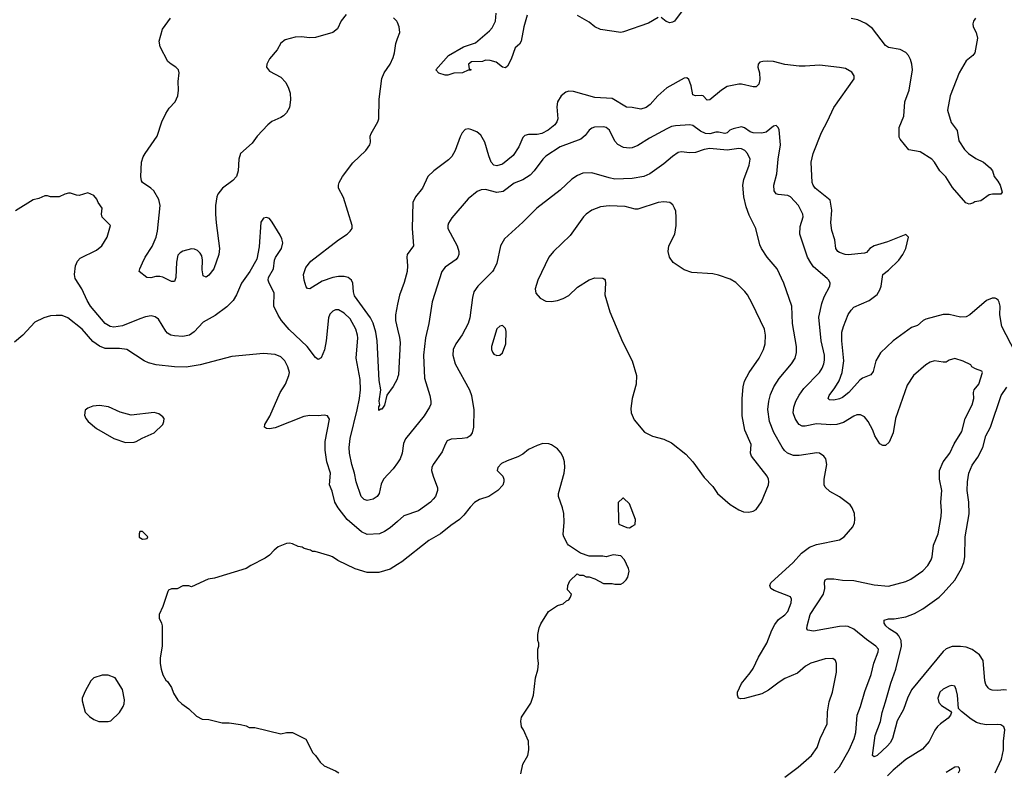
# Model space of a CAD drawing. Header units: inches. Extents: x 1678809 to 1859548, y 384609 to 522868.
# Tile 337 of 386: x 1807376 to 1814214, y 452701 to 457919. Entities that reach past the tile are written whole.
import ezdxf

# ---------------------------------------------------------------- set-up
doc = ezdxf.new("R2010")
doc.units = ezdxf.units.IN
doc.header["$MEASUREMENT"] = 0
doc.layers.add('B8405', color=7, linetype='Continuous')
doc.layers.add('B8415', color=7, linetype='Continuous')

msp = doc.modelspace()

# ---------------------------------------------------------------- linework, layer by layer
at = {"layer": 'B8405', "color": 5}
for points, elevation in [([(1809643.8, 457956.2), (1809609.3, 457910.7), (1809583.6, 457856.4), (1809550.2, 457829.8), (1809430, 457796.1), (1809390, 457792.9), (1809330, 457799.3), (1809290, 457797.2), (1809220.6, 457779.4), (1809190, 457756.3), (1809164.6, 457710), (1809110, 457647.3), (1809092.9, 457610), (1809090.3, 457590), (1809110, 457562.6), (1809190, 457521.3), (1809224.1, 457484.1), (1809243.7, 457443.7), (1809254, 457410), (1809256.7, 457363.3), (1809248.8, 457310), (1809228.2, 457271.8), (1809208.3, 457251.7), (1809190, 457239.7), (1809126.9, 457213.1), (1809098.4, 457190), (1809024.9, 457110), (1808990, 457061.2), (1808910.4, 456990), (1808897.4, 456950), (1808894.3, 456870), (1808881.1, 456830), (1808856.4, 456803.6), (1808785.3, 456750), (1808751.2, 456708.8), (1808744, 456690), (1808736, 456630), (1808736.5, 456570), (1808739.6, 456510), (1808764.5, 456330), (1808758.6, 456290), (1808723.6, 456190), (1808690, 456146), (1808670, 456131.8), (1808650, 456141.2), (1808643.3, 456183.3), (1808646.6, 456250), (1808640.4, 456280.4), (1808630, 456298.3), (1808610, 456316.4), (1808590, 456325.7), (1808570, 456328.3), (1808508.1, 456311.9), (1808490, 456301.6), (1808475.1, 456284.9), (1808464.1, 456235.9), (1808459.3, 456130), (1808450, 456102), (1808430, 456100.9), (1808370.8, 456130.8), (1808350, 456136.4), (1808322.5, 456137.5), (1808287.9, 456127.9), (1808258, 456130), (1808205.2, 456170), (1808209.5, 456190), (1808228.6, 456231.4), (1808248, 456270), (1808295.7, 456344.3), (1808323.7, 456410), (1808333.8, 456450), (1808352, 456630), (1808342.3, 456670), (1808308.2, 456730), (1808287.8, 456750), (1808228.6, 456788.6), (1808221, 456801), (1808216.2, 456830), (1808222.5, 456930), (1808234, 456966), (1808247.8, 456990), (1808331.5, 457110), (1808363.4, 457210), (1808391.1, 457268.9), (1808415, 457305), (1808456.4, 457350), (1808474.2, 457390), (1808479.1, 457430), (1808476.5, 457490), (1808483.4, 457550), (1808478.3, 457570), (1808460.9, 457590), (1808427.2, 457610), (1808404.6, 457630), (1808350.5, 457730), (1808344.3, 457770), (1808366.8, 457853.2), (1808424.5, 457930)], 320), ([(1810000, 457899.1), (1809995.8, 457910), (1809971.6, 457931.6)], 320), ([(1810000, 455434.5), (1809996.5, 455423.5), (1809970, 455372.7), (1809926.9, 455313.1), (1809910, 455242), (1809890, 455215.3), (1809883.6, 455216.4), (1809870, 455206), (1809870, 455232), (1809876, 455244), (1809872, 455270), (1809885, 455350), (1809873.4, 455413.4), (1809858.5, 455690), (1809850.4, 455750), (1809830, 455813.3), (1809812, 455850), (1809702.3, 456002.3), (1809694.7, 456030), (1809689.9, 456089.9), (1809680.8, 456110), (1809657.6, 456130), (1809630, 456137.3), (1809590, 456136.2), (1809550, 456129), (1809477.1, 456102.9), (1809390, 456051.5), (1809373.8, 456053.8), (1809365.3, 456065.3), (1809352.1, 456110), (1809347.7, 456150), (1809362.1, 456197.9), (1809397.4, 456242.6), (1809590, 456390.2), (1809650, 456431.1), (1809671.9, 456450), (1809684.1, 456470), (1809684, 456490), (1809625.8, 456685.8), (1809590.7, 456750), (1809589.9, 456770), (1809595.8, 456790), (1809618.7, 456830), (1809690, 456924.7), (1809780.4, 457010), (1809807.2, 457050), (1809811.7, 457070), (1809810.7, 457110), (1809816.2, 457130), (1809863.8, 457210), (1809870.7, 457230), (1809872.1, 457367.9), (1809889.9, 457510.1), (1809906.2, 457550), (1809947.9, 457610), (1809970, 457657.1), (1809979, 457690), (1809987.1, 457752.9), (1810000, 457787.7)], 320), ([(1810000, 454843.2), (1809970, 454800.7), (1809901.6, 454730), (1809885.3, 454694.8), (1809872, 454630), (1809858.4, 454610), (1809830, 454589.7), (1809790, 454581.1), (1809768, 454588), (1809748.5, 454610), (1809711.8, 454710), (1809702.2, 454770), (1809682.3, 454830), (1809667.1, 454910), (1809664.6, 454950), (1809670.9, 455010.9), (1809720.6, 455210), (1809736.5, 455290), (1809742.9, 455350), (1809740.2, 455420.2), (1809713.8, 455570), (1809724, 455710), (1809722.6, 455730), (1809710.6, 455770), (1809670, 455841.7), (1809630, 455880.9), (1809590, 455904.4), (1809570, 455905.4), (1809550, 455896.3), (1809530, 455874), (1809519.6, 455850), (1809503.6, 455690), (1809492.1, 455627.9), (1809470, 455572.7), (1809450, 455560.9), (1809430, 455574.5), (1809372.2, 455650), (1809247.8, 455767.8), (1809194.2, 455830), (1809170, 455867.6), (1809142, 455930), (1809143.2, 456023.2), (1809107.8, 456090), (1809102, 456110), (1809103.5, 456130), (1809137.7, 456190), (1809145.4, 456250), (1809151.9, 456268.1), (1809194.3, 456330), (1809202.9, 456370), (1809197.2, 456397.2), (1809184.4, 456424.4), (1809130, 456514), (1809110, 456539), (1809090, 456545.2), (1809070, 456541.2), (1809050, 456514), (1809038, 456342), (1809022.3, 456257.7), (1808973.4, 456170), (1808915.3, 456090), (1808882.8, 456010), (1808858.9, 455970), (1808814.4, 455925.6), (1808734.4, 455865.6), (1808650, 455819.1), (1808587, 455753), (1808554.4, 455730), (1808510, 455719.8), (1808450, 455724.8), (1808426.6, 455730), (1808403, 455743), (1808390, 455755.8), (1808339.8, 455839.8), (1808316.5, 455856.5), (1808290, 455862.8), (1808250, 455856.4), (1808210, 455842.4), (1808090, 455792.7), (1808030, 455785.7), (1808003.7, 455790), (1807969.3, 455809.3), (1807868.4, 455930), (1807844.4, 455970), (1807808.2, 456050), (1807761.6, 456121.6), (1807756, 456150), (1807762.9, 456210), (1807777.9, 456242.1), (1807796.4, 456263.6), (1807910, 456318.9), (1807946, 456350), (1807983.7, 456410), (1808006, 456490), (1807949.2, 456549.2), (1807944, 456570), (1807948.7, 456610), (1807922, 456650), (1807912.5, 456672.5), (1807890, 456699), (1807850, 456717.2), (1807790, 456699.3), (1807770, 456701.2), (1807730, 456715.3), (1807714.6, 456714.6), (1807690, 456708.7), (1807650, 456689), (1807590, 456688.7), (1807570, 456695.3), (1807550, 456695.3), (1807510, 456678), (1807470, 456668.7), (1807347.5, 456592.5)], 340), ([(1810000, 455943.2), (1809985.6, 455870), (1809986, 455830), (1810000, 455771.2)], 320), ([(1810000, 454435.5), (1809950, 454391.2), (1809910, 454365.7), (1809874.8, 454350), (1809790, 454346.2), (1809750, 454363.1), (1809649.8, 454450), (1809587.8, 454530), (1809564.4, 454570), (1809547.1, 454647.1), (1809527.3, 454690), (1809533.8, 454770), (1809509.1, 454850), (1809497.3, 454930), (1809498.5, 454990), (1809526.8, 455146.8), (1809513.2, 455170), (1809490, 455174.5), (1809450, 455169.5), (1809391.4, 455171.4), (1809350, 455164.2), (1809150, 455086), (1809110, 455079.5), (1809090, 455081.2), (1809075.3, 455090), (1809079.3, 455110), (1809113.5, 455166.5), (1809186, 455330), (1809222, 455390), (1809245.6, 455450), (1809249.6, 455470), (1809238.7, 455510), (1809216.9, 455550), (1809190, 455577.6), (1809150, 455595.1), (1809070, 455602.4), (1808850, 455581.7), (1808630, 455522.4), (1808532.7, 455507.3), (1808450.3, 455509.7), (1808323.6, 455523.6), (1808270, 455536.8), (1808239.5, 455550), (1808119, 455630), (1808070, 455636.8), (1807970, 455637.4), (1807930, 455651.6), (1807884.3, 455684.3), (1807809.7, 455770), (1807710, 455849.7), (1807670, 455864.7), (1807630, 455866.3), (1807590, 455863.6), (1807544.7, 455850), (1807480.6, 455819.4), (1807398, 455730), (1807340.5, 455679.5)], 360), ([(1810000, 454136.5), (1809950, 454103.7), (1809870, 454080.9), (1809790, 454080.5), (1809706.7, 454106.7), (1809584.5, 454164.5), (1809548, 454190), (1809530, 454197.2), (1809427.3, 454227.3), (1809410, 454228), (1809396.4, 454236.4), (1809351.6, 454248.4), (1809337.2, 454257.2), (1809310, 454261.2), (1809270, 454281.2), (1809250, 454286), (1809230, 454282.7), (1809170, 454259), (1809142.5, 454237.5), (1809110, 454202), (1809079.8, 454180.2), (1808982, 454130), (1808950, 454108.7), (1808730, 454042), (1808685.4, 454034.6), (1808570, 453982), (1808550, 453988), (1808510, 453988), (1808470, 453968), (1808430, 453968), (1808410, 453958), (1808404.7, 453950), (1808370, 453846), (1808344.7, 453790), (1808345.4, 453765.4), (1808362, 453730), (1808364.7, 453710), (1808364.7, 453570), (1808351.3, 453490), (1808351.3, 453450), (1808358, 453410), (1808371.1, 453371.1), (1808390, 453334), (1808403.6, 453323.6), (1808430, 453282), (1808443.5, 453243.5), (1808475.3, 453195.3), (1808502, 453170), (1808550, 453136), (1808604.5, 453084.5), (1808644, 453064), (1808690, 453061), (1808783.1, 453036.9), (1808830, 453038.8), (1808910, 453026), (1808950, 453016), (1808970, 453006), (1809010, 453006), (1809190, 452961), (1809230, 452971), (1809270.9, 452970.9), (1809363.6, 452923.6), (1809411.3, 452830), (1809431.3, 452810), (1809463.5, 452763.5), (1809490, 452738), (1809570, 452704.7), (1809591.3, 452690)], 380)]:
    msp.add_lwpolyline(points, dxfattribs=dict(at, elevation=elevation))
at = {"layer": 'B8405', "color": 5, "elevation": 380}
for points in [[(1807930, 455241.2), (1807884.5, 455235.5), (1807850, 455222), (1807831.1, 455208.9), (1807826.4, 455173.6), (1807834.8, 455150), (1807850.8, 455130), (1807910, 455080.7), (1808030, 455010.8), (1808110, 454984), (1808170, 454986), (1808186, 454990), (1808225.6, 455014.4), (1808310, 455051), (1808369, 455110), (1808377.2, 455130), (1808379, 455150), (1808370, 455162), (1808343.2, 455183.2), (1808310, 455192.7), (1808150, 455174), (1808074.8, 455194.8), (1807991.9, 455231.9)], [(1808230, 454366), (1808210, 454366), (1808204.7, 454350), (1808206.4, 454326.4), (1808230, 454312), (1808250, 454314), (1808262, 454318), (1808266, 454330)], [(1807990, 453369), (1807948.9, 453368.9), (1807892, 453350), (1807870, 453328.7), (1807830, 453258), (1807811, 453210), (1807811, 453190), (1807830.9, 453110.9), (1807861.4, 453081.4), (1807890, 453061), (1807926.4, 453046.4), (1807990, 453046), (1808010, 453051.3), (1808069, 453110), (1808095.3, 453150), (1808102, 453170), (1808103.1, 453196.9), (1808089.2, 453270), (1808038, 453350)]]:
    msp.add_lwpolyline(points, close=True, dxfattribs=at)
at = {"layer": 'B8415', "color": 5}
for points, elevation in [([(1810899.3, 457950), (1810876.9, 457870), (1810859.1, 457770), (1810846.8, 457750), (1810817, 457723), (1810790, 457645.2), (1810764.5, 457595.5), (1810750, 457585.2), (1810730, 457589.5), (1810684.2, 457624.2), (1810644, 457636), (1810610, 457638), (1810589.2, 457629.2), (1810512.7, 457627.3), (1810494, 457610), (1810498, 457578), (1810510, 457574), (1810510, 457569), (1810490, 457568.7), (1810450.4, 457549.6), (1810390, 457547.3), (1810350, 457535.1), (1810330, 457534.5), (1810287.3, 457547.3), (1810265.2, 457570), (1810355.1, 457670), (1810457.2, 457730), (1810541.7, 457758.3), (1810638.6, 457841.4), (1810656.6, 457863.4), (1810680.5, 457910), (1810684.8, 457964.8)], 280), ([(1811810, 457934.5), (1811743.9, 457896.1), (1811570, 457834.5), (1811550, 457830.9), (1811410, 457851.9), (1811370, 457869.8), (1811330, 457901.2), (1811249.3, 457949.3)], 280), ([(1811990, 457999), (1811923, 457910), (1811910, 457901.3), (1811890, 457896.9), (1811865.6, 457905.6), (1811830, 457934.5)], 280), ([(1810000, 457787.7), (1810015.6, 457830), (1810011.1, 457870), (1810000, 457899.1)], 320), ([(1814014.9, 457930), (1814001.1, 457910), (1813996, 457890), (1813998.7, 457870), (1814019.5, 457830), (1814027.4, 457790), (1814010.4, 457690), (1813996.3, 457670), (1813950, 457633.2), (1813901.5, 457550), (1813836.9, 457390), (1813818.7, 457290), (1813846.1, 457206.1), (1813887.7, 457150), (1813898.8, 457078.8), (1813938, 457018), (1813966, 456990), (1814016.5, 456956.5), (1814070, 456930.4), (1814116, 456890), (1814131, 456870), (1814144.7, 456830), (1814170, 456798), (1814184.7, 456770), (1814198, 456722), (1814190, 456708), (1814131.1, 456708.9), (1814110, 456704), (1814050, 456662), (1814010, 456655.3), (1813994.4, 456645.6), (1813970, 456639), (1813946.8, 456646.8), (1813854.8, 456754.8), (1813807.7, 456827.7), (1813765.2, 456870), (1813729.5, 456930), (1813711.8, 456950), (1813630, 457001.3), (1813550, 457016), (1813490, 457089), (1813483.6, 457103.6), (1813483.5, 457170), (1813516.1, 457250), (1813524.1, 457350), (1813552.2, 457430), (1813576.7, 457570), (1813572.6, 457610), (1813562.2, 457642.2), (1813548.4, 457670), (1813530.4, 457690.4), (1813491.5, 457711.5), (1813410, 457727), (1813390, 457739.5), (1813297.5, 457857.5), (1813253.2, 457893.2), (1813197.8, 457917.8), (1813150, 457927.5)], 280), ([(1814289.9, 455610), (1814197.7, 455790), (1814183.7, 455870), (1814184.5, 455930), (1814178.6, 455958.6), (1814171.8, 455971.8), (1814160.4, 455980.4), (1814150, 455986.3), (1814130, 455986.9), (1814090, 455969.7), (1813974.9, 455870), (1813950, 455856.1), (1813910, 455853.5), (1813830, 455872), (1813790, 455871.9), (1813670, 455839.8), (1813650.1, 455829.9), (1813610, 455796.4), (1813570, 455782.9), (1813443.1, 455690), (1813354.4, 455605.6), (1813320.8, 455550), (1813303.5, 455476.5), (1813287.3, 455452.7), (1813230, 455430.7), (1813210, 455416.8), (1813135.2, 455330), (1813090, 455297.1), (1813070, 455287.3), (1813030, 455278.5), (1813001.1, 455281.1), (1812989.7, 455289.7), (1812998, 455310), (1813037.4, 455362.6), (1813067.2, 455412.8), (1813088.2, 455470), (1813099.1, 455550), (1813084.9, 455690), (1813086.5, 455750), (1813096.5, 455790), (1813130, 455872.7), (1813150, 455903.7), (1813170, 455922.3), (1813274.7, 455970), (1813330, 456011.7), (1813350, 456043.1), (1813359.4, 456070), (1813369.8, 456150.2), (1813410, 456181.1), (1813481.3, 456250), (1813510, 456288.2), (1813531.2, 456330), (1813548.9, 456408.9), (1813530, 456428.7), (1813402.6, 456377.4), (1813310, 456349.8), (1813279.5, 456330), (1813256.4, 456303.6), (1813242.2, 456297.8), (1813130, 456286), (1813108.3, 456288.3), (1813070, 456302.7), (1813058.7, 456310), (1813044, 456330), (1813037.2, 456390), (1813015.5, 456455.5), (1813008.9, 456510), (1813016.3, 456596.3), (1813005.4, 456665.4), (1812901.6, 456750), (1812886.6, 456770), (1812879.7, 456790), (1812873.5, 456930), (1812885.6, 456990), (1812944.1, 457135.9), (1812986.1, 457213.9), (1813029.7, 457310), (1813172.1, 457507.9), (1813171.3, 457530), (1813154, 457554), (1813110, 457580.5), (1813070, 457588.5), (1812930, 457604.5), (1812830, 457595.6), (1812790, 457596.8), (1812690, 457608.7), (1812610, 457628.1), (1812570, 457632.4), (1812538, 457630), (1812516.5, 457623.5), (1812504, 457610), (1812503.2, 457590), (1812513.2, 457550), (1812516.4, 457503.6), (1812508.8, 457471.2), (1812490, 457454), (1812470, 457454), (1812390, 457471.6), (1812370, 457471.6), (1812290, 457454.4), (1812249.6, 457430.4), (1812170, 457363.6), (1812150, 457360.9), (1812122, 457390), (1812110, 457393.6), (1812070, 457391.3), (1812050, 457398.4), (1812039.2, 457459.2), (1812023.5, 457503.5), (1812010, 457516.2), (1811990, 457514.2), (1811870, 457446.6), (1811808.6, 457391.4), (1811754.4, 457330), (1811727.7, 457310), (1811690, 457297.7), (1811630, 457309.7), (1811590, 457311.1), (1811490, 457372), (1811370, 457379.3), (1811221.3, 457421.3), (1811190, 457423.5), (1811170, 457415.4), (1811137.6, 457390), (1811110.3, 457350), (1811105.4, 457314.6), (1811113.4, 457230), (1811106.7, 457210), (1811091.5, 457190), (1811047.3, 457152.7), (1811001.6, 457130), (1810970, 457122.7), (1810910, 457122.9), (1810884.3, 457115.7), (1810870, 457102.4), (1810842.7, 457037.3), (1810803.3, 456976.7), (1810730, 456916.5), (1810690, 456904.5), (1810670, 456909.8), (1810649.9, 456929.9), (1810633.4, 456973.4), (1810607.4, 457070), (1810578.3, 457118.3), (1810550, 457139.8), (1810510, 457156), (1810490, 457160.5), (1810470, 457156.2), (1810450, 457134.5), (1810434.2, 457105.8), (1810400.6, 457010), (1810378.2, 456970), (1810353.8, 456946.2), (1810252.6, 456870), (1810211.4, 456830), (1810173.8, 456750), (1810125.8, 456690), (1810106.2, 456650), (1810100.7, 456470), (1810110.3, 456350), (1810066.7, 456290), (1810063.6, 456270), (1810070.3, 456210), (1810066.9, 456170), (1810045.3, 456094.7), (1810012.6, 456007.4), (1810000, 455943.2)], 320), ([(1813032, 452690), (1813068.6, 452731.4), (1813137.2, 452850), (1813170.6, 452929.4), (1813182, 452970), (1813192.9, 453090), (1813216.1, 453150), (1813244.6, 453255.4), (1813290, 453374), (1813307.3, 453452.7), (1813339.1, 453530), (1813339.7, 453550), (1813322.9, 453570), (1813256.2, 453616.2), (1813170, 453688.9), (1813130, 453705.7), (1813110, 453709), (1813070, 453706.5), (1812890, 453674.8), (1812850, 453680.9), (1812842.9, 453690), (1812844.7, 453710), (1812864.8, 453790), (1812957.2, 453930), (1812966.5, 453970), (1812965.5, 454014.5), (1812969.8, 454030.2), (1812982.7, 454037.3), (1813030, 454038.5), (1813090, 454027.9), (1813170, 454025.2), (1813310, 453994.6), (1813410, 453987.4), (1813530, 454018.9), (1813565.5, 454034.5), (1813648.2, 454091.8), (1813682.2, 454130), (1813707.2, 454170), (1813713.3, 454190), (1813723.1, 454270), (1813754.2, 454350), (1813776.1, 454470), (1813778.8, 454510), (1813773.8, 454570), (1813780.3, 454650), (1813764.1, 454730), (1813763.1, 454790), (1813789.9, 454850.1), (1813834.7, 454910), (1813865, 454975), (1813919.9, 455060.1), (1813941.2, 455150), (1813990, 455246), (1814001.5, 455290), (1813999.1, 455330), (1814004.2, 455350), (1814036.3, 455390), (1814062, 455470), (1814058, 455478), (1814014.6, 455494.6), (1813989.3, 455509.3), (1813982, 455522), (1813929.4, 455549.4), (1813870, 455566), (1813830, 455556), (1813810, 455542), (1813790, 455540.7), (1813728.5, 455551.5), (1813698.8, 455541.2), (1813670, 455522.7), (1813584, 455450), (1813538.3, 455381.7), (1813458.4, 455150), (1813443, 455050), (1813414.6, 454985.4), (1813390, 454962), (1813370, 454962), (1813350, 454975.3), (1813315.1, 455030), (1813300.7, 455070), (1813267.6, 455130), (1813242, 455162), (1813216, 455176), (1813190, 455175.1), (1813170, 455167.1), (1813096.7, 455123.3), (1813050, 455109), (1813010, 455106.8), (1812910, 455113), (1812830, 455097.8), (1812810, 455098), (1812790, 455108.3), (1812779.8, 455119.8), (1812760.8, 455150), (1812747.8, 455190), (1812751.6, 455230), (1812766.3, 455270), (1812788.2, 455311.8), (1812821.6, 455358.4), (1812930.8, 455470), (1812950, 455500.4), (1812961.1, 455530), (1812965.6, 455554.4), (1812964.6, 455590), (1812942.9, 455690), (1812925.4, 455854.6), (1812946.4, 455950), (1812964.1, 455995.9), (1813001.3, 456070), (1813003.6, 456090), (1812996.2, 456110), (1812983.3, 456123.3), (1812890, 456204.4), (1812869.5, 456230.5), (1812848, 456270), (1812794.6, 456430), (1812796.2, 456483.8), (1812816, 456550), (1812813.7, 456570), (1812784.7, 456630), (1812730, 456689.8), (1812710, 456697.7), (1812644.6, 456704.6), (1812630, 456711.3), (1812616.8, 456730), (1812613.5, 456770), (1812635, 456850), (1812643.5, 456950), (1812659.1, 457050), (1812650, 457155.3), (1812643.7, 457170), (1812630, 457183.7), (1812610, 457180.9), (1812561.1, 457138.9), (1812529.2, 457130.8), (1812470, 457132.8), (1812450, 457139.8), (1812410, 457168.4), (1812390, 457175.8), (1812330, 457162.5), (1812308.2, 457151.8), (1812290, 457134), (1812272, 457128), (1812230, 457138.8), (1812210, 457138.5), (1812170, 457127), (1812138.4, 457130), (1812104.3, 457144.3), (1812050, 457185.4), (1812030, 457188.3), (1811930, 457182.5), (1811903.4, 457176.6), (1811870, 457161.8), (1811750, 457096.1), (1811670, 457045.6), (1811630, 457029.8), (1811610, 457026.6), (1811570, 457033.1), (1811530, 457052.6), (1811510, 457075.6), (1811471.2, 457151.2), (1811450, 457169.7), (1811430, 457176.4), (1811367, 457173), (1811350, 457167.3), (1811330, 457152), (1811303.8, 457116.2), (1811273, 457090), (1811130, 457036.2), (1811030, 456972.1), (1811008.8, 456951.2), (1810950, 456869.7), (1810920.1, 456839.9), (1810870, 456807.7), (1810810, 456784.2), (1810734.4, 456725.6), (1810690, 456718.9), (1810610, 456740.5), (1810581.1, 456738.9), (1810553.5, 456726.5), (1810490, 456675.1), (1810376.3, 456543.7), (1810353.3, 456506.7), (1810348.5, 456490), (1810350.3, 456470), (1810414.3, 456350), (1810426, 456310), (1810426, 456290), (1810418.9, 456270), (1810406.4, 456253.6), (1810330, 456201.3), (1810307.8, 456170), (1810240.5, 455959.5), (1810218.3, 455810), (1810193.2, 455710), (1810180.7, 455590), (1810188.1, 455430), (1810224.9, 455310), (1810231.8, 455270), (1810230.2, 455249.8), (1810223.1, 455230), (1810184.9, 455170), (1810054.3, 455010), (1810042.2, 454977.8), (1810031.5, 454910), (1810018.9, 454870), (1810000, 454843.2)], 340), ([(1812690, 452660.3), (1812781.6, 452730), (1812875.8, 452810), (1812913.2, 452866.8), (1812934.7, 452930), (1812983.1, 453030), (1812987, 453113), (1812996.6, 453183.4), (1813019.7, 453250), (1813049.7, 453390), (1813049.6, 453450), (1813042, 453470), (1813023.9, 453483.9), (1812970, 453482), (1812870, 453453), (1812833, 453430), (1812776.7, 453383.3), (1812690, 453344.7), (1812650, 453320.5), (1812575.9, 453264.1), (1812530, 453239.7), (1812410, 453206), (1812383.3, 453203.3), (1812367, 453210), (1812360.5, 453230), (1812361.3, 453250), (1812388, 453310), (1812450, 453384.4), (1812470, 453414.9), (1812506.6, 453493.4), (1812564.7, 453590), (1812598.6, 453681.4), (1812619.8, 453720.2), (1812644.9, 453755.1), (1812690, 453786.7), (1812709.6, 453810), (1812734.7, 453870), (1812735.9, 453895.9), (1812730, 453913.2), (1812615.3, 453955.3), (1812593.2, 453970), (1812586, 453990), (1812593.2, 454010), (1812748, 454150), (1812805, 454215), (1812862, 454258), (1812910, 454276.5), (1813070, 454308.4), (1813101.2, 454330), (1813161, 454399), (1813173.1, 454426.9), (1813176.2, 454450), (1813174, 454490), (1813158.4, 454530), (1813144.5, 454550), (1813070, 454606.6), (1813002.7, 454642.7), (1812970, 454674), (1812962.9, 454690), (1812962.4, 454730), (1812980.5, 454830), (1812974, 454870), (1812960.9, 454890), (1812930, 454909.6), (1812911.3, 454911.3), (1812790, 454892.5), (1812750, 454894.6), (1812709.2, 454909.2), (1812687.2, 454927.2), (1812670.6, 454950.6), (1812613.7, 455053.7), (1812584.4, 455130), (1812572.6, 455212.6), (1812578, 455270), (1812590, 455316.3), (1812613.3, 455370), (1812650, 455428.5), (1812736, 455530), (1812761.5, 455570), (1812771.8, 455608.2), (1812769.8, 455650), (1812742.5, 455810), (1812737.6, 455930), (1812682.6, 456090), (1812635.8, 456190), (1812567.8, 456270), (1812527.8, 456330), (1812516.6, 456356.6), (1812488.2, 456470), (1812442.7, 456562.7), (1812420.1, 456620.1), (1812404.2, 456690), (1812397.6, 456770), (1812405.1, 456810), (1812442.4, 456910), (1812448, 456950), (1812429.7, 456990), (1812412.2, 457010), (1812390, 457021.6), (1812370, 457025.7), (1812290, 457013.5), (1812170, 457025.7), (1812130, 457019.1), (1812070, 456996.5), (1812030, 456993.8), (1811970, 457001.4), (1811950, 456997.2), (1811909.5, 456970.5), (1811850, 456917.4), (1811752.7, 456850), (1811710, 456830.9), (1811630, 456815.9), (1811510, 456812.4), (1811470, 456820.3), (1811350, 456856.4), (1811286.5, 456853.5), (1811250, 456836.9), (1811210, 456811.2), (1811130, 456735.4), (1810966.4, 456610), (1810870, 456514), (1810742.9, 456397.1), (1810714.9, 456350), (1810688.7, 456230), (1810670, 456186), (1810659.3, 456170), (1810557.6, 456070), (1810530.3, 456030), (1810520.3, 455990), (1810503.2, 455850), (1810491.2, 455810), (1810450, 455731.6), (1810404, 455670), (1810386.7, 455630), (1810384.4, 455590), (1810400.3, 455530), (1810500.3, 455350), (1810514.6, 455310), (1810529.1, 455210), (1810527.6, 455090), (1810517.4, 455050), (1810504.4, 455030), (1810482.8, 455017.2), (1810450, 455010.9), (1810372.3, 455007.7), (1810345.3, 454994.7), (1810330.2, 454969.8), (1810310, 454918.4), (1810246.7, 454830), (1810237.6, 454810), (1810237, 454790), (1810247.2, 454750), (1810278, 454670), (1810278.7, 454650), (1810263.1, 454610), (1810248.5, 454590), (1810228.4, 454570), (1810145.5, 454510), (1810044.8, 454475.2), (1810000, 454435.5)], 360), ([(1810000, 455771.2), (1810013.7, 455713.7), (1810017.7, 455677.7), (1810006.1, 455453.9), (1810000, 455434.5)], 320), ([(1814230, 453264.1), (1814210, 453266.4), (1814170, 453261.7), (1814130, 453263.5), (1814111, 453271), (1814100.8, 453280.8), (1814084.6, 453304.6), (1814077.6, 453330), (1814066.2, 453470), (1814040.9, 453510), (1813990, 453547.3), (1813950, 453562.7), (1813910, 453568.7), (1813851.3, 453568.7), (1813810, 453551.1), (1813790, 453533), (1813570, 453266.9), (1813541.9, 453210), (1813514.2, 453130), (1813470, 453051.8), (1813438.4, 452930), (1813421.1, 452898.9), (1813402.9, 452877.1), (1813330, 452811.1), (1813310, 452800.5), (1813299.7, 452810), (1813317.3, 452950), (1813353.1, 453046.9), (1813364.9, 453110), (1813390, 453182.4), (1813426, 453314), (1813460.2, 453410), (1813501.1, 453570), (1813497.1, 453610), (1813481.9, 453641.9), (1813470, 453655.2), (1813414, 453690), (1813391.2, 453710), (1813378.7, 453730), (1813379.3, 453750), (1813410, 453759.6), (1813450, 453760.7), (1813530, 453774), (1813590, 453797.2), (1813648, 453830), (1813760.5, 453910), (1813790, 453936.9), (1813870, 454027.2), (1813917.4, 454110), (1813932.7, 454150), (1813940.8, 454190), (1813941.5, 454330), (1813970.6, 454489.4), (1813966.6, 454570), (1813956.3, 454650), (1813958.9, 454710), (1813967.9, 454770), (1813990, 454826), (1814030, 454881.6), (1814064, 454950), (1814085.4, 455030), (1814118, 455090), (1814192.9, 455310), (1814232.6, 455367.4)], 320), ([(1810855.5, 452684.5), (1810869.4, 452750.6), (1810904, 452810), (1810912.7, 452850), (1810909.2, 452910), (1810876, 452990), (1810861.2, 453010), (1810855.3, 453050), (1810862, 453078), (1810924.7, 453175.3), (1810944, 453230), (1810959, 453350), (1810973.6, 453406.4), (1810979, 453450), (1810974, 453490), (1810975.3, 453550), (1810982, 453570), (1810982, 453590), (1810975.3, 453610), (1810975.3, 453650), (1810983.1, 453696.9), (1810994.6, 453725.4), (1811049.3, 453810.7), (1811110, 453851.3), (1811150, 453864.7), (1811174.6, 453885.4), (1811190, 453892), (1811202, 453910), (1811208, 453930), (1811180.4, 453960.4), (1811182, 453990), (1811196.4, 454023.6), (1811248.4, 454071.6), (1811263.6, 454063.6), (1811290, 454062), (1811310, 454052), (1811330, 454052), (1811370, 454038), (1811430, 454006), (1811490, 454006), (1811510, 454001), (1811550, 454001), (1811568, 454010), (1811588.7, 454030), (1811599, 454050), (1811609.2, 454090), (1811605.2, 454110), (1811575.3, 454170), (1811550, 454198), (1811496.9, 454203.1), (1811450, 454189), (1811425.4, 454194.6), (1811330, 454195.3), (1811270, 454215.3), (1811188, 454270), (1811180.2, 454280.2), (1811154, 454330), (1811150, 454346), (1811158, 454430), (1811155.1, 454490), (1811146.6, 454530), (1811118.7, 454610), (1811118.7, 454630), (1811158.3, 454770), (1811162.6, 454810), (1811159.1, 454850), (1811150, 454881.2), (1811133, 454913), (1811110, 454940.7), (1811070, 454967.3), (1811050, 454974.5), (1811010, 454977), (1810970, 454963.7), (1810910, 454935.1), (1810870, 454903.7), (1810835.6, 454884.4), (1810762.3, 454857.7), (1810722.8, 454837.2), (1810696, 454810), (1810691.3, 454790), (1810730.8, 454750), (1810737.3, 454730), (1810737.3, 454710), (1810732.1, 454687.9), (1810697.3, 454650), (1810634.8, 454610), (1810570, 454587.8), (1810533.6, 454566.4), (1810504.2, 454535.8), (1810461.2, 454478.8), (1810430.9, 454449.1), (1810370, 454408.3), (1810297.6, 454350), (1810216.7, 454303.3), (1810030, 454156.2), (1810000, 454136.5)], 380), ([(1814149.9, 452690.1), (1814194.2, 452785.8), (1814207.3, 452850), (1814208.5, 452911.5), (1814217.2, 452990), (1814209.8, 453009.8), (1814190, 453023.1), (1814166.4, 453026.4), (1814090, 453024.5), (1814050, 453029.8), (1814020.4, 453040.4), (1813982.8, 453062.8), (1813915.6, 453115.6), (1813897, 453137), (1813888.4, 453230), (1813879.7, 453270), (1813870, 453291.8), (1813850, 453296.3), (1813830, 453292.3), (1813790, 453272.1), (1813766.7, 453250), (1813752.8, 453210), (1813758.6, 453178.5), (1813777.2, 453157.2), (1813839.3, 453119.3), (1813846.8, 453110), (1813845.4, 453105.4), (1813840.7, 453090), (1813824, 453070), (1813770, 453031.6), (1813750, 453012), (1813732.3, 452987.7), (1813691.1, 452908.9), (1813645.3, 452854.7), (1813530, 452783.9), (1813441.7, 452710), (1813402.3, 452670)], 340), ([(1813896, 452690), (1813904, 452710), (1813902, 452722), (1813892.9, 452732.9), (1813870, 452729.2), (1813810, 452691.8)], 360)]:
    msp.add_lwpolyline(points, dxfattribs=dict(at, elevation=elevation))
at = {"layer": 'B8415', "color": 5, "elevation": 380}
for points in [[(1811850, 456655.4), (1811810, 456649.7), (1811670, 456603.6), (1811650, 456603.6), (1811581.7, 456621.7), (1811470, 456627.1), (1811410, 456618.9), (1811350, 456597.6), (1811310.6, 456570), (1811290.5, 456550), (1811198.6, 456421.5), (1811083, 456310), (1811050.3, 456269.7), (1810974.4, 456110), (1810955.5, 456050), (1810960.4, 456020.4), (1810990, 455984.9), (1811030, 455966), (1811070, 455963.8), (1811110, 455970.4), (1811150, 455983.8), (1811190, 456005.5), (1811250, 456062), (1811330, 456114), (1811370, 456126.8), (1811424.7, 456124.7), (1811436.9, 456116.9), (1811442, 456110), (1811444.7, 456090), (1811438.8, 456010), (1811474.4, 455890), (1811563.4, 455683.4), (1811630, 455551.3), (1811660.5, 455450), (1811658, 455390), (1811630.5, 455290), (1811619.9, 455220.1), (1811621.6, 455190), (1811642.3, 455142.3), (1811716.1, 455056.1), (1811770, 455026.8), (1811850, 455007.3), (1811902, 454982), (1812002, 454902), (1812050.6, 454850), (1812130, 454740.7), (1812190, 454677.3), (1812223, 454630), (1812310, 454553), (1812370, 454515.5), (1812403.4, 454503.4), (1812438.9, 454501.1), (1812470, 454507.7), (1812490, 454518.8), (1812528.1, 454571.9), (1812576.3, 454690), (1812579.7, 454710), (1812576.9, 454730), (1812566.3, 454750), (1812457.7, 454890), (1812452.2, 454910), (1812456.1, 454970), (1812412.8, 455070), (1812393.6, 455170), (1812392.8, 455290), (1812401.2, 455370), (1812410.8, 455410), (1812441.5, 455470), (1812512.1, 455570), (1812541, 455630), (1812552.1, 455670), (1812555.6, 455730), (1812548.4, 455770), (1812463.5, 455950), (1812431.2, 456010), (1812412.7, 456032.7), (1812350, 456094), (1812310, 456118.4), (1812230, 456146.6), (1812190, 456154.5), (1812043.1, 456163.1), (1811990, 456182), (1811913.6, 456233.6), (1811889, 456270), (1811879, 456310), (1811885.2, 456350), (1811926, 456430), (1811935.1, 456490), (1811934.2, 456545.8), (1811931.8, 456590), (1811924.5, 456610), (1811912.9, 456632.9), (1811891.2, 456651.2)], [(1810730, 455796), (1810710, 455792.3), (1810690, 455773.2), (1810652.4, 455650), (1810652.7, 455630), (1810659.3, 455610), (1810670, 455598), (1810690, 455588.4), (1810710, 455590.5), (1810730, 455605.5), (1810752.6, 455670), (1810754.7, 455754.7), (1810750, 455775.3)], [(1811570, 454598), (1811563.6, 454596.4), (1811532.7, 454567.3), (1811534, 454430), (1811538, 454418), (1811592.7, 454392.7), (1811610, 454392), (1811630, 454402), (1811650, 454414), (1811653.2, 454450), (1811610, 454558)]]:
    msp.add_lwpolyline(points, close=True, dxfattribs=at)

doc.saveas('drawing.dxf')
